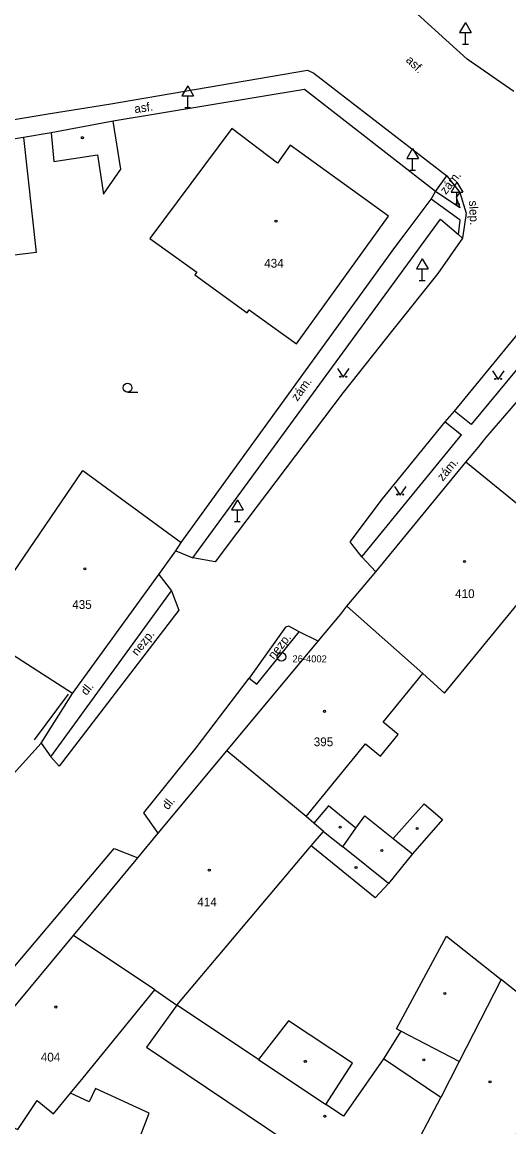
# Model space of a CAD drawing. Extents: x -794191 to -788944, y -1117087 to -1105044.
# Drawn here: x -791254.3 to -791212.6, y -1110428.4 to -1110333.6 of the extents above; entities that cross this region are included whole.
import ezdxf

# ---------------------------------------------------------------- set-up
doc = ezdxf.new("R2010")
doc.units = 0
for name, color, linetype in [('Doplněk polohopisu', 7, 'Continuous'), ('Doplňkové značky', 7, 'Continuous'), ('Hranice - ploty_ zdi', 7, 'Continuous'), ('Komunikace', 7, 'Continuous'), ('Pomocné popisy', 7, 'Continuous'), ('Stavební objekty', 7, 'Continuous'), ('temporary_level_1', 7, 'Continuous'), ('Značky druhů budov', 7, 'Continuous'), ('Značky druhů pozemků', 7, 'Continuous'), ('Čísla popisná', 7, 'Continuous')]:
    doc.layers.add(name, color=color, linetype=linetype)

msp = doc.modelspace()

# ---------------------------------------------------------------- linework, layer by layer
at = {"layer": 'Doplněk polohopisu'}
for p, q in [((-791218.87, -1110348.14), (-791217.89, -1110346.82)), ((-791216.75, -1110350.6), (-791219.23, -1110348.8)), ((-791239.68, -1110379.57), (-791218.43, -1110350.52)), ((-791216.9, -1110351.84), (-791216.75, -1110350.6)), ((-791208.46, -1110359.23), (-791215.8, -1110368.12)), ((-791215.8, -1110368.12), (-791217.25, -1110366.98)), ((-791218.03, -1110367.9), (-791216.64, -1110369.02)), ((-791225.18, -1110379.46), (-791216.64, -1110369.02)), ((-791251.89, -1110396.63), (-791241.52, -1110382.38)), ((-791234.19, -1110390.38), (-791230.56, -1110385.91)), ((-791234.86, -1110389.87), (-791234.19, -1110390.38)), ((-791252.72, -1110395.44), (-791250.02, -1110391.18))]:
    msp.add_line(p, q, dxfattribs=at)
msp.add_lwpolyline([(-791216.77, -1110348.23), (-791217.11, -1110348.64), (-791216.79, -1110349.56), (-791218.87, -1110348.14)], dxfattribs=at)
at = {"layer": 'Doplňkové značky'}
for p, q in [((-791216.3, -1110333.664), (-791216.8, -1110334.53)), ((-791216.3, -1110333.664), (-791215.8, -1110334.53)), ((-791216.8, -1110334.53), (-791215.8, -1110334.53)), ((-791216.3, -1110335.53), (-791216.3, -1110334.53)), ((-791216.55, -1110335.53), (-791216.05, -1110335.53)), ((-791240.13, -1110339.094), (-791240.63, -1110339.96)), ((-791240.13, -1110339.094), (-791239.63, -1110339.96)), ((-791240.63, -1110339.96), (-791239.63, -1110339.96)), ((-791240.13, -1110340.96), (-791240.13, -1110339.96)), ((-791240.38, -1110340.96), (-791239.88, -1110340.96)), ((-791220.83, -1110344.464), (-791221.33, -1110345.33)), ((-791220.83, -1110344.464), (-791220.33, -1110345.33)), ((-791221.33, -1110345.33), (-791220.33, -1110345.33)), ((-791220.83, -1110346.33), (-791220.83, -1110345.33)), ((-791221.08, -1110346.33), (-791220.58, -1110346.33)), ((-791217.03, -1110347.344), (-791217.53, -1110348.21)), ((-791217.03, -1110347.344), (-791216.53, -1110348.21)), ((-791217.53, -1110348.21), (-791216.53, -1110348.21)), ((-791217.03, -1110349.21), (-791217.03, -1110348.21)), ((-791217.28, -1110349.21), (-791216.78, -1110349.21)), ((-791220.01, -1110353.924), (-791220.51, -1110354.79)), ((-791220.01, -1110353.924), (-791219.51, -1110354.79)), ((-791220.51, -1110354.79), (-791219.51, -1110354.79)), ((-791220.01, -1110355.79), (-791220.01, -1110354.79)), ((-791220.26, -1110355.79), (-791219.76, -1110355.79)), ((-791235.87, -1110374.584), (-791236.37, -1110375.45)), ((-791235.87, -1110374.584), (-791235.37, -1110375.45)), ((-791236.37, -1110375.45), (-791235.37, -1110375.45)), ((-791235.87, -1110376.45), (-791235.87, -1110375.45)), ((-791236.12, -1110376.45), (-791235.62, -1110376.45))]:
    msp.add_line(p, q, dxfattribs=at)
at = {"layer": 'Hranice - ploty_ zdi'}
for p, q in [((-791230.12, -1110339.41), (-791246.53, -1110342.13)), ((-791218.87, -1110348.14), (-791230.12, -1110339.41)), ((-791251.85, -1110343.12), (-791254.22, -1110343.52)), ((-791222.36, -1110352.94), (-791221.56, -1110351.9)), ((-791240.7, -1110378.25), (-791222.36, -1110352.94)), ((-791253.29, -1110395.17), (-791250.35, -1110391.25))]:
    msp.add_line(p, q, dxfattribs=at)
msp.add_lwpolyline([(-791221.56, -1110351.9), (-791219.23, -1110348.8), (-791218.87, -1110348.14)], dxfattribs=at)
at = {"layer": 'Komunikace'}
for p, q in [((-791216.15, -1110336.8), (-791221.97, -1110331.52)), ((-791212.15, -1110339.59), (-791216.15, -1110336.8)), ((-791246.9, -1110340.65), (-791229.85, -1110337.74)), ((-791229.85, -1110337.74), (-791229.32, -1110338.01)), ((-791229.32, -1110338.01), (-791217.89, -1110346.82)), ((-791251.93, -1110341.47), (-791246.9, -1110340.65)), ((-791255.2, -1110342.02), (-791251.93, -1110341.47)), ((-791217.89, -1110346.82), (-791216.77, -1110348.23)), ((-791218.67, -1110355.17), (-791222.42, -1110359.86)), ((-791217.25, -1110366.98), (-791209.88, -1110358)), ((-791222.42, -1110359.86), (-791226.79, -1110365.38)), ((-791226.79, -1110365.38), (-791235.86, -1110377.35)), ((-791218.03, -1110367.9), (-791217.25, -1110366.98)), ((-791223.43, -1110374.5), (-791218.03, -1110367.9)), ((-791226.19, -1110378.19), (-791223.43, -1110374.5)), ((-791235.86, -1110377.35), (-791237.78, -1110379.89)), ((-791241.14, -1110378.96), (-791239.68, -1110379.57)), ((-791226.03, -1110378.42), (-791226.19, -1110378.19)), ((-791225.18, -1110379.46), (-791226.03, -1110378.42)), ((-791237.78, -1110379.89), (-791239.68, -1110379.57)), ((-791223.98, -1110380.75), (-791225.18, -1110379.46)), ((-791242.6, -1110380.98), (-791241.52, -1110382.38)), ((-791241.52, -1110382.38), (-791240.88, -1110384.05)), ((-791240.88, -1110384.05), (-791251.16, -1110397.41)), ((-791231.74, -1110385.5), (-791234.86, -1110389.87)), ((-791231.46, -1110385.41), (-791231.74, -1110385.5)), ((-791230.56, -1110385.91), (-791231.46, -1110385.41)), ((-791228.93, -1110386.7), (-791230.56, -1110385.91)), ((-791255.36, -1110398.4), (-791252.72, -1110395.44)), ((-791252.72, -1110395.44), (-791251.89, -1110396.63)), ((-791251.89, -1110396.63), (-791251.16, -1110397.41))]:
    msp.add_line(p, q, dxfattribs=at)
for points in [[(-791216.77, -1110348.23), (-791216.25, -1110350.01), (-791216.55, -1110352.14), (-791218.67, -1110355.17)], [(-791218.43, -1110350.52), (-791216.9, -1110351.84), (-791216.55, -1110352.14)], [(-791242.67, -1110403.17), (-791243.91, -1110401.43), (-791239.42, -1110395.85), (-791234.86, -1110389.87)], [(-791265.25, -1110426.71), (-791246.44, -1110404.49), (-791244.42, -1110405.28)]]:
    msp.add_lwpolyline(points, dxfattribs=at)
at = {"layer": 'Stavební objekty'}
for p, q in [((-791246.53, -1110342.13), (-791251.85, -1110343.12)), ((-791245.87, -1110346.24), (-791246.53, -1110342.13)), ((-791254.22, -1110343.52), (-791256.59, -1110343.92)), ((-791209.27, -1110377.07), (-791216.26, -1110371.36)), ((-791258.48, -1110385.77), (-791249.13, -1110372.06)), ((-791249.13, -1110372.06), (-791240.7, -1110378.25)), ((-791218.11, -1110391.15), (-791207.65, -1110378.41)), ((-791219.97, -1110389.48), (-791226.48, -1110383.69)), ((-791250.02, -1110391.18), (-791258.48, -1110385.77)), ((-791229.97, -1110401.75), (-791236.78, -1110396.12)), ((-791222.5, -1110403.63), (-791219.83, -1110400.64)), ((-791228.48, -1110403.01), (-791226.82, -1110404.34)), ((-791242.94, -1110416.61), (-791249.93, -1110411.93)), ((-791234.06, -1110422.57), (-791228.27, -1110426.43))]:
    msp.add_line(p, q, dxfattribs=at)
for points in [[(-791231.33, -1110344.19), (-791232.44, -1110345.72), (-791236.36, -1110342.76), (-791243.37, -1110352.17), (-791239.35, -1110355.06), (-791239.53, -1110355.3), (-791235.02, -1110358.55)], [(-791254.22, -1110343.52), (-791253.14, -1110353.37), (-791257.34, -1110353.89), (-791257.05, -1110356.21), (-791260.81, -1110356.68)], [(-791251.85, -1110343.12), (-791251.63, -1110345.58), (-791247.88, -1110345), (-791247.37, -1110348.37), (-791245.87, -1110346.24)], [(-791235.02, -1110358.55), (-791234.85, -1110358.3), (-791230.8, -1110361.22), (-791222.9, -1110350.28), (-791231.33, -1110344.19)], [(-791263.85, -1110428.7), (-791261.34, -1110425.65), (-791249.93, -1110411.93), (-791244.42, -1110405.28), (-791242.67, -1110403.17), (-791236.78, -1110396.12), (-791228.93, -1110386.7), (-791226.98, -1110384.4), (-791226.48, -1110383.69), (-791225.99, -1110383.12), (-791223.98, -1110380.75), (-791216.26, -1110371.36), (-791215.19, -1110370.08), (-791214.54, -1110369.28), (-791211.29, -1110365.49), (-791206.39, -1110359.6), (-791205.91, -1110359.02)], [(-791250.02, -1110391.18), (-791242.6, -1110380.98), (-791241.14, -1110378.96), (-791240.7, -1110378.25)], [(-791229.97, -1110401.75), (-791224.88, -1110395.5), (-791223.59, -1110396.56), (-791222.08, -1110394.71), (-791223.37, -1110393.66), (-791219.97, -1110389.48), (-791218.11, -1110391.15)], [(-791219.83, -1110400.64), (-791218.28, -1110402), (-791220.84, -1110404.94)], [(-791225.7, -1110402.73), (-791228.06, -1110400.81), (-791229.31, -1110402.31)], [(-791242.94, -1110416.61), (-791241.06, -1110417.91), (-791234.28, -1110409.88), (-791229.53, -1110404.26), (-791228.48, -1110403.01), (-791229.31, -1110402.31), (-791229.97, -1110401.75)], [(-791222.9, -1110407.48), (-791224.04, -1110408.7), (-791229.53, -1110404.26)], [(-791221.84, -1110420.15), (-791222.22, -1110419.95), (-791217.93, -1110412.01), (-791213.24, -1110415.71)], [(-791221.3, -1110431.33), (-791215.1, -1110435), (-791207.43, -1110420.38), (-791213.24, -1110415.71), (-791216.85, -1110422.75), (-791218.41, -1110425.83)], [(-791261.34, -1110425.65), (-791254.71, -1110428.58), (-791253.05, -1110426.08), (-791251.64, -1110427.23), (-791250.18, -1110425.45), (-791249.1, -1110424.13), (-791242.94, -1110416.61)], [(-791241.06, -1110417.91), (-791243.66, -1110421.52), (-791223.08, -1110435.34), (-791221.3, -1110431.33), (-791218.41, -1110425.83), (-791223.32, -1110422.51), (-791226.77, -1110427.43)], [(-791226.77, -1110427.43), (-791228.27, -1110426.43), (-791225.99, -1110422.89), (-791231.48, -1110419.27), (-791234.06, -1110422.57), (-791241.06, -1110417.91)], [(-791216.85, -1110422.75), (-791221.84, -1110420.15), (-791223.32, -1110422.51)], [(-791239.14, -1110432.94), (-791244.66, -1110430.38), (-791243.43, -1110427.17), (-791248.04, -1110425.05), (-791248.59, -1110426.2), (-791250.18, -1110425.45)]]:
    msp.add_lwpolyline(points, dxfattribs=at)
msp.add_lwpolyline([(-791222.9, -1110407.48), (-791226.82, -1110404.34), (-791225.7, -1110402.73), (-791224.94, -1110401.67), (-791222.5, -1110403.63), (-791220.84, -1110404.94)], close=True, dxfattribs=at)
at = {"layer": 'temporary_level_1'}
for radius in [0.375, 0.0005]:
    msp.add_circle((-791232.09, -1110388.051), radius, dxfattribs=at)
at = {"layer": 'Značky druhů budov'}
for centre in [(-791249.17, -1110343.54), (-791232.56, -1110350.7), (-791216.39, -1110379.87), (-791248.96, -1110380.51), (-791228.39, -1110392.72), (-791227.05, -1110402.65), (-791220.44, -1110402.76), (-791223.48, -1110404.65), (-791238.28, -1110406.34), (-791225.69, -1110406.1), (-791218.06, -1110416.91), (-791251.45, -1110418.07), (-791219.87, -1110422.59), (-791230.04, -1110422.73), (-791214.19, -1110424.49), (-791228.37, -1110427.44)]:
    msp.add_circle(centre, 0.0875, dxfattribs=at)
at = {"layer": 'Značky druhů pozemků'}
msp.add_line((-791245.29, -1110365.345), (-791244.415, -1110365.345), dxfattribs=at)
for points in [[(-791227.29, -1110363.33), (-791226.79, -1110364.08), (-791226.29, -1110363.33)], [(-791213.99, -1110363.52), (-791213.49, -1110364.27), (-791212.99, -1110363.52)], [(-791222.39, -1110373.43), (-791221.89, -1110374.18), (-791221.39, -1110373.43)]]:
    msp.add_lwpolyline(points, dxfattribs=at)
for centre, radius in [((-791245.29, -1110364.97), 0.375), ((-791227.04, -1110364.03), 0.05), ((-791226.54, -1110364.03), 0.05), ((-791213.74, -1110364.22), 0.05), ((-791213.24, -1110364.22), 0.05), ((-791222.14, -1110374.13), 0.05), ((-791221.64, -1110374.13), 0.05)]:
    msp.add_circle(centre, radius, dxfattribs=at)

# ---------------------------------------------------------------- texts
at = {"layer": 'Pomocné popisy'}
for s, rotation, p in [('asf.', 316.20516, (-791221.47, -1110336.96)), ('asf.', 8.84414, (-791244.66, -1110341.45)), ('zám.', 51.61966, (-791217.98, -1110348.46)), ('slep.', 272.65032, (-791216, -1110348.94)), ('zám.', 54.07236, (-791230.72, -1110366.18)), ('zám.', 50.57463, (-791218.24, -1110373.04)), ('nezp.', 51.46144, (-791244.46, -1110388.02)), ('nezp.', 51.46144, (-791232.74, -1110388.32)), ('dl.', 51.46144, (-791248.81, -1110391.41)), ('dl.', 51.46144, (-791241.83, -1110401.22))]:
    msp.add_text(s, height=0.75, rotation=rotation, dxfattribs=at).set_placement(p)
at = {"layer": 'temporary_level_1'}
msp.add_text('26-4002', height=0.6, dxfattribs=at).set_placement((-791231.14, -1110388.52))
at = {"layer": 'Čísla popisná'}
for s, p in [('434', (-791233.57, -1110354.68)), ('410', (-791217.19, -1110383.01)), ('435', (-791250.04, -1110383.94)), ('395', (-791229.32, -1110395.71)), ('414', (-791239.31, -1110409.44)), ('404', (-791252.74, -1110422.74))]:
    msp.add_text(s, height=0.75, dxfattribs=at).set_placement(p)

doc.saveas('drawing.dxf')
